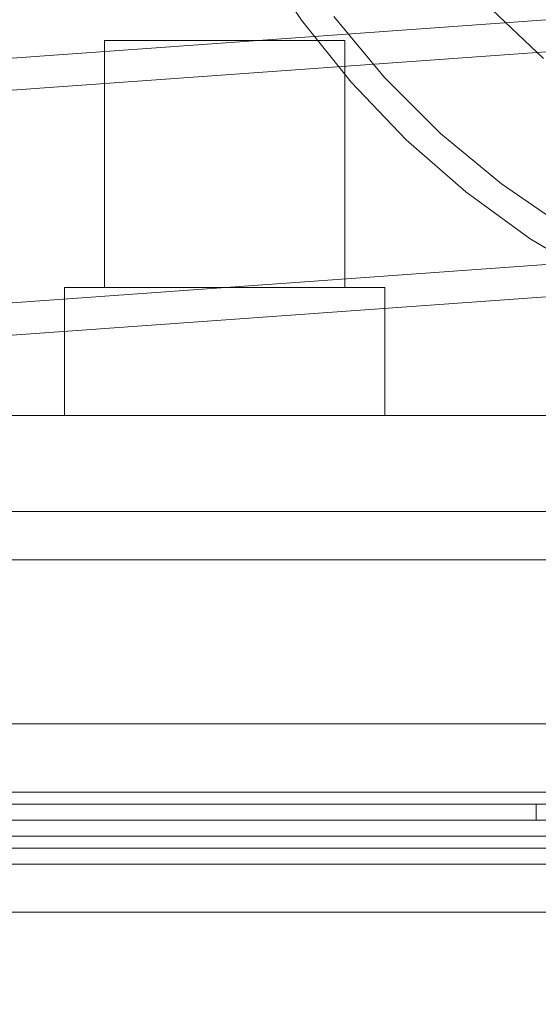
# Model space of a CAD drawing. Header units: millimetres. Extents: x -2233 to 65662, y -50530 to 6847.
# Tile 634 of 656: x 25971 to 26100, y 1241 to 1487. Entities that reach past the tile are written whole.
import ezdxf

# ---------------------------------------------------------------- set-up
doc = ezdxf.new("R2010")
doc.units = ezdxf.units.MM
for name, color, linetype, lineweight in [('COTAS_P', 1, 'Continuous', 0), ('lateral_briquetadora', 7, 'Continuous', 0), ('lateral_C05', 7, 'Continuous', 0)]:
    doc.layers.add(name, color=color, linetype=linetype, lineweight=lineweight)
doc.dimstyles.new('R19_100', dxfattribs={"dimtxt": 250, "dimasz": 150, "dimexe": 150, "dimexo": 80, "dimgap": 100, "dimtad": 1, "dimtih": 1, "dimtoh": 1, "dimdsep": 46, "dimcen": 0.09, "dimadec": 0, "dimazin": 0, "dimtfac": 1, "dimtdec": 4, "dimtofl": 0, "dimtmove": 0, "dimatfit": 3, "dimfxl": 1, "dimtolj": 1, "dimtzin": 0, "dimarcsym": 0})

# ---------------------------------------------------------------- blocks, each defined once
blk = doc.blocks.new('DIM_R32_7')
at = {"layer": 'COTAS_P'}
for p, q in [((24250.07, 2141), (24400.07, 2186)), ((26750.07, 2141), (26600.07, 2186)), ((24250.07, 1241), (24250.07, 2141)), ((24250.07, 2141), (26750.07, 2141)), ((24250.07, 2141), (24400.07, 2096)), ((26750.07, 2141), (26600.07, 2096)), ((26750.07, 1241), (26750.07, 2141))]:
    blk.add_line(p, q, dxfattribs=at)
blk.add_text('2500 P', height=250, dxfattribs=at).set_placement((25500.07, 2241))

msp = doc.modelspace()

# ---------------------------------------------------------------- linework, layer by layer
at = {"layer": 'lateral_briquetadora'}
for p, q in [((26041.275, 1486.699), (26030.35, 1503.249)), ((24471.62, 1369.773), (26228.731, 1495.911)), ((26101.596, 1477.124), (26087.21, 1490.751)), ((24472.193, 1361.793), (26229.304, 1487.931)), ((26061.92, 1472.429), (26049.292, 1487.636)), ((26053.639, 1471.196), (26041.275, 1486.699)), ((25992.067, 1420), (25992.067, 1481.6)), ((25992.067, 1481.6), (26052.067, 1481.6)), ((26052.067, 1481.6), (26052.067, 1420)), ((26067.343, 1456.862), (26053.639, 1471.196)), ((26075.897, 1458.452), (26061.92, 1472.429)), ((26091.104, 1445.824), (26075.897, 1458.452)), ((26082.276, 1443.815), (26067.343, 1456.862)), ((26107.411, 1434.654), (26091.104, 1445.824)), ((26098.319, 1432.159), (26082.276, 1443.815)), ((24475.988, 1308.929), (26233.099, 1435.067)), ((26115.343, 1421.988), (26098.319, 1432.159)), ((24476.561, 1300.95), (26233.672, 1427.088)), ((25982.067, 1420), (26062.067, 1420)), ((25982.067, 1388), (25982.067, 1420)), ((26052.067, 1420), (25992.067, 1420)), ((26062.067, 1420), (26062.067, 1388)), ((26535.067, 1388), (25905.067, 1388)), ((26062.067, 1388), (25982.067, 1388)), ((26525.067, 1364), (25905.067, 1364)), ((26525.067, 1352), (25905.067, 1352)), ((26525.067, 1276), (25905.067, 1276)), ((26535.067, 1264), (25905.067, 1264)), ((25950.067, 1264), (26520.067, 1264))]:
    msp.add_line(p, q, dxfattribs=at)
at = {"layer": 'lateral_C05'}
for p, q in [((24310.067, 1311), (26690.067, 1311)), ((24250.067, 1294), (26750.067, 1294)), ((24310.067, 1294), (26690.067, 1294)), ((26067.071, 1294), (26067.081, 1294)), ((26067.081, 1294), (26067.098, 1294)), ((26067.098, 1294), (26067.122, 1294)), ((26067.122, 1294), (26067.153, 1294)), ((26067.153, 1294), (26067.19, 1294)), ((26067.19, 1294), (26067.233, 1294)), ((26067.233, 1294), (26067.283, 1294)), ((26067.283, 1294), (26067.34, 1294)), ((26067.34, 1294), (26067.402, 1294)), ((26067.402, 1294), (26067.471, 1294)), ((26067.471, 1294), (26067.545, 1294)), ((26067.545, 1294), (26067.625, 1294)), ((26067.625, 1294), (26067.711, 1294)), ((26067.711, 1294), (26067.802, 1294)), ((26067.802, 1294), (26067.897, 1294)), ((26067.897, 1294), (26067.998, 1294)), ((26067.998, 1294), (26068.103, 1294)), ((26068.103, 1294), (26068.212, 1294)), ((26068.212, 1294), (26068.325, 1294)), ((26068.325, 1294), (26068.442, 1294)), ((26068.442, 1294), (26068.563, 1294)), ((26068.563, 1294), (26068.686, 1294)), ((26068.686, 1294), (26068.813, 1294)), ((26068.813, 1294), (26068.942, 1294)), ((26068.942, 1294), (26069.073, 1294)), ((26069.073, 1294), (26069.206, 1294)), ((26069.206, 1294), (26069.34, 1294)), ((26069.34, 1294), (26069.476, 1294)), ((26069.476, 1294), (26069.612, 1294)), ((26069.612, 1294), (26069.749, 1294)), ((26069.749, 1294), (26069.886, 1294)), ((26069.886, 1294), (26070.023, 1294)), ((26070.023, 1294), (26070.159, 1294)), ((26070.159, 1294), (26070.295, 1294)), ((26070.295, 1294), (26070.429, 1294)), ((26070.429, 1294), (26070.562, 1294)), ((26070.562, 1294), (26070.693, 1294)), ((26070.693, 1294), (26070.822, 1294)), ((26070.822, 1294), (26070.949, 1294)), ((26070.949, 1294), (26071.072, 1294)), ((26071.072, 1294), (26071.192, 1294)), ((26071.192, 1294), (26071.309, 1294)), ((26071.309, 1294), (26071.423, 1294)), ((26071.423, 1294), (26071.532, 1294)), ((26071.532, 1294), (26071.637, 1294)), ((26071.637, 1294), (26071.738, 1294)), ((26071.738, 1294), (26071.833, 1294)), ((26071.833, 1294), (26071.924, 1294)), ((26071.924, 1294), (26072.01, 1294)), ((26072.01, 1294), (26072.09, 1294)), ((26072.09, 1294), (26072.164, 1294)), ((26072.164, 1294), (26072.233, 1294)), ((26072.233, 1294), (26072.295, 1294)), ((26072.295, 1294), (26072.352, 1294)), ((26072.352, 1294), (26072.402, 1294)), ((26072.402, 1294), (26072.445, 1294)), ((26072.445, 1294), (26072.482, 1294)), ((26072.482, 1294), (26072.513, 1294)), ((26072.513, 1294), (26072.537, 1294)), ((26072.537, 1294), (26072.554, 1294)), ((26072.554, 1294), (26072.564, 1294)), ((24250.067, 1291), (26750.067, 1291)), ((24310.067, 1291), (26690.067, 1291)), ((25500.567, 1291), (26099.817, 1291)), ((26062.826, 1291), (26062.841, 1291)), ((26062.841, 1291), (26062.863, 1291)), ((26062.863, 1291), (26062.893, 1291)), ((26062.893, 1291), (26062.93, 1291)), ((26062.93, 1291), (26062.974, 1291)), ((26062.974, 1291), (26063.025, 1291)), ((26063.025, 1291), (26063.083, 1291)), ((26063.083, 1291), (26063.148, 1291)), ((26063.148, 1291), (26063.219, 1291)), ((26063.219, 1291), (26063.297, 1291)), ((26063.297, 1291), (26063.382, 1291)), ((26063.382, 1291), (26063.472, 1291)), ((26063.472, 1291), (26063.568, 1291)), ((26063.568, 1291), (26063.67, 1291)), ((26063.67, 1291), (26063.777, 1291)), ((26063.777, 1291), (26063.889, 1291)), ((26063.889, 1291), (26064.006, 1291)), ((26064.006, 1291), (26064.128, 1291)), ((26064.128, 1291), (26064.253, 1291)), ((26064.253, 1291), (26064.383, 1291)), ((26064.383, 1291), (26064.516, 1291)), ((26064.516, 1291), (26064.652, 1291)), ((26064.652, 1291), (26064.791, 1291)), ((26064.698, 1291), (26064.711, 1291)), ((26064.721, 1291), (26064.704, 1291)), ((26064.711, 1291), (26064.731, 1291)), ((26064.745, 1291), (26064.721, 1291)), ((26064.731, 1291), (26064.759, 1291)), ((26064.777, 1291), (26064.745, 1291)), ((26064.759, 1291), (26064.794, 1291)), ((26064.816, 1291), (26064.777, 1291)), ((26064.791, 1291), (26064.933, 1291)), ((26064.794, 1291), (26064.836, 1291)), ((26064.862, 1291), (26064.816, 1291)), ((26064.836, 1291), (26064.885, 1291)), ((26064.915, 1291), (26064.862, 1291)), ((26064.885, 1291), (26064.942, 1291)), ((26064.975, 1291), (26064.915, 1291)), ((26064.933, 1291), (26065.077, 1291)), ((26064.942, 1291), (26065.005, 1291)), ((26065.042, 1291), (26064.975, 1291)), ((26065.005, 1291), (26065.075, 1291)), ((26065.115, 1291), (26065.042, 1291)), ((26065.151, 1291), (26065.075, 1291)), ((26065.077, 1291), (26065.223, 1291)), ((26065.195, 1291), (26065.115, 1291)), ((26069.401, 1291), (26065.151, 1291)), ((26065.28, 1291), (26065.195, 1291)), ((26065.223, 1291), (26065.37, 1291)), ((26065.372, 1291), (26065.28, 1291)), ((26065.37, 1291), (26065.519, 1291)), ((26065.47, 1291), (26065.372, 1291)), ((26065.573, 1291), (26065.47, 1291)), ((26065.519, 1291), (26065.668, 1291)), ((26065.682, 1291), (26065.573, 1291)), ((26065.817, 1291), (26065.668, 1291)), ((26065.795, 1291), (26065.682, 1291)), ((26065.913, 1291), (26065.795, 1291)), ((26073.817, 1291), (26065.817, 1291)), ((26066.036, 1291), (26065.913, 1291)), ((26066.163, 1291), (26066.036, 1291)), ((26066.293, 1291), (26066.163, 1291)), ((26066.427, 1291), (26066.293, 1291)), ((26066.564, 1291), (26066.427, 1291)), ((26066.704, 1291), (26066.564, 1291)), ((26066.847, 1291), (26066.704, 1291)), ((26066.991, 1291), (26066.847, 1291)), ((26067.138, 1291), (26066.991, 1291)), ((26067.071, 1291), (26067.081, 1291)), ((26067.081, 1291), (26067.098, 1291)), ((26067.098, 1291), (26067.122, 1291)), ((26067.122, 1291), (26067.153, 1291)), ((26067.285, 1291), (26067.138, 1291)), ((26067.153, 1291), (26067.19, 1291)), ((26067.19, 1291), (26067.233, 1291)), ((26067.233, 1291), (26067.283, 1291)), ((26067.283, 1291), (26067.34, 1291)), ((26067.434, 1291), (26067.285, 1291)), ((26067.34, 1291), (26067.402, 1291)), ((26067.402, 1291), (26067.471, 1291)), ((26067.583, 1291), (26067.434, 1291)), ((26067.471, 1291), (26067.545, 1291)), ((26067.545, 1291), (26067.625, 1291)), ((26067.733, 1291), (26067.583, 1291)), ((26067.625, 1291), (26067.711, 1291)), ((26067.711, 1291), (26067.802, 1291)), ((26067.882, 1291), (26067.733, 1291)), ((26067.802, 1291), (26067.897, 1291)), ((26068.031, 1291), (26067.882, 1291)), ((26067.897, 1291), (26067.998, 1291)), ((26067.998, 1291), (26068.103, 1291)), ((26068.179, 1291), (26068.031, 1291)), ((26068.103, 1291), (26068.212, 1291)), ((26068.326, 1291), (26068.179, 1291)), ((26068.212, 1291), (26068.325, 1291)), ((26068.325, 1291), (26068.442, 1291)), ((26068.472, 1291), (26068.326, 1291)), ((26068.442, 1291), (26068.563, 1291)), ((26068.615, 1291), (26068.472, 1291)), ((26068.563, 1291), (26068.686, 1291)), ((26068.756, 1291), (26068.615, 1291)), ((26068.686, 1291), (26068.813, 1291)), ((26068.895, 1291), (26068.756, 1291)), ((26068.813, 1291), (26068.942, 1291)), ((26069.03, 1291), (26068.895, 1291)), ((26068.942, 1291), (26069.073, 1291)), ((26069.162, 1291), (26069.03, 1291)), ((26069.073, 1291), (26069.206, 1291)), ((26069.291, 1291), (26069.162, 1291)), ((26069.206, 1291), (26069.34, 1291)), ((26069.416, 1291), (26069.291, 1291)), ((26069.34, 1291), (26069.476, 1291)), ((26069.401, 1291), (26069.483, 1291)), ((26069.536, 1291), (26069.416, 1291)), ((26069.476, 1291), (26069.612, 1291)), ((26069.483, 1291), (26069.571, 1291)), ((26069.652, 1291), (26069.536, 1291)), ((26069.571, 1291), (26069.665, 1291)), ((26069.612, 1291), (26069.749, 1291)), ((26069.762, 1291), (26069.652, 1291)), ((26069.665, 1291), (26069.765, 1291)), ((26069.749, 1291), (26069.886, 1291)), ((26069.868, 1291), (26069.762, 1291)), ((26069.765, 1291), (26069.87, 1291)), ((26069.968, 1291), (26069.868, 1291)), ((26069.87, 1291), (26069.98, 1291)), ((26069.886, 1291), (26070.023, 1291)), ((26070.063, 1291), (26069.968, 1291)), ((26069.98, 1291), (26070.095, 1291)), ((26070.023, 1291), (26070.159, 1291)), ((26070.152, 1291), (26070.063, 1291)), ((26070.095, 1291), (26070.215, 1291)), ((26070.234, 1291), (26070.152, 1291)), ((26070.159, 1291), (26070.295, 1291)), ((26070.215, 1291), (26070.339, 1291)), ((26070.234, 1291), (26074.484, 1291)), ((26070.295, 1291), (26070.429, 1291)), ((26070.339, 1291), (26070.467, 1291)), ((26070.429, 1291), (26070.562, 1291)), ((26070.467, 1291), (26070.598, 1291)), ((26070.562, 1291), (26070.693, 1291)), ((26070.598, 1291), (26070.733, 1291)), ((26070.693, 1291), (26070.822, 1291)), ((26070.733, 1291), (26070.871, 1291)), ((26070.822, 1291), (26070.949, 1291)), ((26070.871, 1291), (26071.011, 1291)), ((26070.949, 1291), (26071.072, 1291)), ((26071.011, 1291), (26071.154, 1291)), ((26071.072, 1291), (26071.192, 1291)), ((26071.154, 1291), (26071.298, 1291)), ((26071.192, 1291), (26071.309, 1291)), ((26071.298, 1291), (26071.444, 1291)), ((26071.309, 1291), (26071.423, 1291)), ((26071.423, 1291), (26071.532, 1291)), ((26071.444, 1291), (26071.592, 1291)), ((26071.532, 1291), (26071.637, 1291)), ((26071.592, 1291), (26071.74, 1291)), ((26071.637, 1291), (26071.738, 1291)), ((26071.738, 1291), (26071.833, 1291)), ((26071.74, 1291), (26071.889, 1291)), ((26071.833, 1291), (26071.924, 1291)), ((26071.889, 1291), (26072.038, 1291)), ((26071.924, 1291), (26072.01, 1291)), ((26072.01, 1291), (26072.09, 1291)), ((26072.038, 1291), (26072.187, 1291)), ((26072.09, 1291), (26072.164, 1291)), ((26072.164, 1291), (26072.233, 1291)), ((26072.187, 1291), (26072.335, 1291)), ((26072.233, 1291), (26072.295, 1291)), ((26072.295, 1291), (26072.352, 1291)), ((26072.335, 1291), (26072.482, 1291)), ((26072.352, 1291), (26072.402, 1291)), ((26072.402, 1291), (26072.445, 1291)), ((26072.445, 1291), (26072.482, 1291)), ((26072.482, 1291), (26072.628, 1291)), ((26072.482, 1291), (26072.513, 1291)), ((26072.513, 1291), (26072.537, 1291)), ((26072.537, 1291), (26072.554, 1291)), ((26072.554, 1291), (26072.564, 1291)), ((26072.628, 1291), (26072.772, 1291)), ((26072.772, 1291), (26072.914, 1291)), ((26072.914, 1291), (26073.053, 1291)), ((26073.053, 1291), (26073.19, 1291)), ((26073.19, 1291), (26073.324, 1291)), ((26073.324, 1291), (26073.455, 1291)), ((26073.455, 1291), (26073.581, 1291)), ((26073.581, 1291), (26073.704, 1291)), ((26073.704, 1291), (26073.822, 1291)), ((26073.817, 1291), (26073.965, 1291)), ((26073.822, 1291), (26073.936, 1291)), ((26073.936, 1291), (26074.045, 1291)), ((26073.965, 1291), (26074.112, 1291)), ((26074.045, 1291), (26074.148, 1291)), ((26074.112, 1291), (26074.258, 1291)), ((26074.148, 1291), (26074.247, 1291)), ((26074.247, 1291), (26074.339, 1291)), ((26074.258, 1291), (26074.403, 1291)), ((26074.339, 1291), (26074.426, 1291)), ((26074.403, 1291), (26074.546, 1291)), ((26074.426, 1291), (26074.506, 1291)), ((26074.484, 1291), (26074.556, 1291)), ((26074.506, 1291), (26074.58, 1291)), ((26074.546, 1291), (26074.688, 1291)), ((26074.622, 1291), (26074.556, 1291)), ((26074.58, 1291), (26074.648, 1291)), ((26074.682, 1291), (26074.622, 1291)), ((26074.648, 1291), (26074.709, 1291)), ((26074.736, 1291), (26074.682, 1291)), ((26074.688, 1291), (26074.828, 1291)), ((26074.709, 1291), (26074.763, 1291)), ((26074.784, 1291), (26074.736, 1291)), ((26074.763, 1291), (26074.81, 1291)), ((26074.826, 1291), (26074.784, 1291)), ((26074.81, 1291), (26074.85, 1291)), ((26074.861, 1291), (26074.826, 1291)), ((26074.828, 1291), (26074.966, 1291)), ((26074.85, 1291), (26074.883, 1291)), ((26074.89, 1291), (26074.861, 1291)), ((26074.883, 1291), (26074.909, 1291)), ((26074.913, 1291), (26074.89, 1291)), ((26074.929, 1291), (26074.913, 1291)), ((26074.928, 1291), (26074.939, 1291)), ((26074.966, 1291), (26075.1, 1291)), ((26075.1, 1291), (26075.232, 1291)), ((26075.232, 1291), (26075.36, 1291)), ((26075.36, 1291), (26075.484, 1291)), ((26075.484, 1291), (26075.605, 1291)), ((26075.605, 1291), (26075.721, 1291)), ((26075.832, 1291), (26075.721, 1291)), ((26075.939, 1291), (26075.832, 1291)), ((26076.04, 1291), (26075.939, 1291)), ((26076.137, 1291), (26076.04, 1291)), ((26076.227, 1291), (26076.137, 1291)), ((26076.312, 1291), (26076.227, 1291)), ((26076.391, 1291), (26076.312, 1291)), ((26076.463, 1291), (26076.391, 1291)), ((26076.529, 1291), (26076.463, 1291)), ((26076.589, 1291), (26076.529, 1291)), ((26076.642, 1291), (26076.589, 1291)), ((26076.688, 1291), (26076.642, 1291)), ((26076.728, 1291), (26076.688, 1291)), ((26076.76, 1291), (26076.728, 1291)), ((26076.785, 1291), (26076.76, 1291)), ((26076.803, 1291), (26076.785, 1291)), ((26076.814, 1291), (26076.803, 1291)), ((26099.817, 1287), (26099.817, 1291)), ((24300.067, 1287), (26700.067, 1287)), ((25500.567, 1287), (26099.817, 1287)), ((26062.826, 1287), (26062.841, 1287)), ((26062.841, 1287), (26062.863, 1287)), ((26062.863, 1287), (26062.893, 1287)), ((26062.893, 1287), (26062.93, 1287)), ((26062.93, 1287), (26062.974, 1287)), ((26062.974, 1287), (26063.025, 1287)), ((26063.025, 1287), (26063.083, 1287)), ((26063.083, 1287), (26063.148, 1287)), ((26063.148, 1287), (26063.219, 1287)), ((26063.219, 1287), (26063.297, 1287)), ((26063.297, 1287), (26063.382, 1287)), ((26063.382, 1287), (26063.472, 1287)), ((26063.472, 1287), (26063.568, 1287)), ((26063.568, 1287), (26063.67, 1287)), ((26063.67, 1287), (26063.777, 1287)), ((26063.777, 1287), (26063.889, 1287)), ((26063.889, 1287), (26064.006, 1287)), ((26064.006, 1287), (26064.128, 1287)), ((26064.128, 1287), (26064.253, 1287)), ((26064.253, 1287), (26064.383, 1287)), ((26064.383, 1287), (26064.516, 1287)), ((26064.516, 1287), (26064.652, 1287)), ((26064.652, 1287), (26064.791, 1287)), ((26064.698, 1287), (26064.711, 1287)), ((26064.721, 1287), (26064.704, 1287)), ((26064.711, 1287), (26064.731, 1287)), ((26064.745, 1287), (26064.721, 1287)), ((26064.731, 1287), (26064.759, 1287)), ((26064.777, 1287), (26064.745, 1287)), ((26064.759, 1287), (26064.794, 1287)), ((26064.816, 1287), (26064.777, 1287)), ((26064.791, 1287), (26064.933, 1287)), ((26064.794, 1287), (26064.836, 1287)), ((26064.862, 1287), (26064.816, 1287)), ((26064.836, 1287), (26064.885, 1287)), ((26064.915, 1287), (26064.862, 1287)), ((26064.885, 1287), (26064.942, 1287)), ((26064.975, 1287), (26064.915, 1287)), ((26064.933, 1287), (26065.077, 1287)), ((26064.942, 1287), (26065.005, 1287)), ((26065.042, 1287), (26064.975, 1287)), ((26065.005, 1287), (26065.075, 1287)), ((26065.115, 1287), (26065.042, 1287)), ((26065.151, 1287), (26065.075, 1287)), ((26065.077, 1287), (26065.223, 1287)), ((26065.195, 1287), (26065.115, 1287)), ((26069.401, 1287), (26065.151, 1287)), ((26065.28, 1287), (26065.195, 1287)), ((26065.223, 1287), (26065.37, 1287)), ((26065.372, 1287), (26065.28, 1287)), ((26065.37, 1287), (26065.519, 1287)), ((26065.47, 1287), (26065.372, 1287)), ((26065.573, 1287), (26065.47, 1287)), ((26065.519, 1287), (26065.668, 1287)), ((26065.682, 1287), (26065.573, 1287)), ((26065.817, 1287), (26065.668, 1287)), ((26065.795, 1287), (26065.682, 1287)), ((26065.913, 1287), (26065.795, 1287)), ((26073.817, 1287), (26065.817, 1287)), ((26066.036, 1287), (26065.913, 1287)), ((26066.163, 1287), (26066.036, 1287)), ((26066.293, 1287), (26066.163, 1287)), ((26066.427, 1287), (26066.293, 1287)), ((26066.564, 1287), (26066.427, 1287)), ((26066.704, 1287), (26066.564, 1287)), ((26066.847, 1287), (26066.704, 1287)), ((26066.991, 1287), (26066.847, 1287)), ((26067.138, 1287), (26066.991, 1287)), ((26067.071, 1287), (26067.081, 1287)), ((26067.081, 1287), (26067.098, 1287)), ((26067.098, 1287), (26067.122, 1287)), ((26067.122, 1287), (26067.153, 1287)), ((26067.285, 1287), (26067.138, 1287)), ((26067.153, 1287), (26067.19, 1287)), ((26067.19, 1287), (26067.233, 1287)), ((26067.233, 1287), (26067.283, 1287)), ((26067.283, 1287), (26067.34, 1287)), ((26067.434, 1287), (26067.285, 1287)), ((26067.34, 1287), (26067.402, 1287)), ((26067.402, 1287), (26067.471, 1287)), ((26067.583, 1287), (26067.434, 1287)), ((26067.471, 1287), (26067.545, 1287)), ((26067.545, 1287), (26067.625, 1287)), ((26067.733, 1287), (26067.583, 1287)), ((26067.625, 1287), (26067.711, 1287)), ((26067.711, 1287), (26067.802, 1287)), ((26067.882, 1287), (26067.733, 1287)), ((26067.802, 1287), (26067.897, 1287)), ((26068.031, 1287), (26067.882, 1287)), ((26067.897, 1287), (26067.998, 1287)), ((26067.998, 1287), (26068.103, 1287)), ((26068.179, 1287), (26068.031, 1287)), ((26068.103, 1287), (26068.212, 1287)), ((26068.326, 1287), (26068.179, 1287)), ((26068.212, 1287), (26068.325, 1287)), ((26068.325, 1287), (26068.442, 1287)), ((26068.472, 1287), (26068.326, 1287)), ((26068.442, 1287), (26068.563, 1287)), ((26068.615, 1287), (26068.472, 1287)), ((26068.563, 1287), (26068.686, 1287)), ((26068.756, 1287), (26068.615, 1287)), ((26068.686, 1287), (26068.813, 1287)), ((26068.895, 1287), (26068.756, 1287)), ((26068.813, 1287), (26068.942, 1287)), ((26069.03, 1287), (26068.895, 1287)), ((26068.942, 1287), (26069.073, 1287)), ((26069.162, 1287), (26069.03, 1287)), ((26069.073, 1287), (26069.206, 1287)), ((26069.291, 1287), (26069.162, 1287)), ((26069.206, 1287), (26069.34, 1287)), ((26069.416, 1287), (26069.291, 1287)), ((26069.34, 1287), (26069.476, 1287)), ((26069.401, 1287), (26069.483, 1287)), ((26069.536, 1287), (26069.416, 1287)), ((26069.476, 1287), (26069.612, 1287)), ((26069.483, 1287), (26069.571, 1287)), ((26069.652, 1287), (26069.536, 1287)), ((26069.571, 1287), (26069.665, 1287)), ((26069.612, 1287), (26069.749, 1287)), ((26069.762, 1287), (26069.652, 1287)), ((26069.665, 1287), (26069.765, 1287)), ((26069.886, 1287), (26069.749, 1287)), ((26069.868, 1287), (26069.762, 1287)), ((26069.765, 1287), (26069.87, 1287)), ((26069.968, 1287), (26069.868, 1287)), ((26069.87, 1287), (26069.98, 1287)), ((26069.886, 1287), (26070.023, 1287)), ((26070.063, 1287), (26069.968, 1287)), ((26069.98, 1287), (26070.095, 1287)), ((26070.023, 1287), (26070.159, 1287)), ((26070.152, 1287), (26070.063, 1287)), ((26070.095, 1287), (26070.215, 1287)), ((26070.234, 1287), (26070.152, 1287)), ((26070.159, 1287), (26070.295, 1287)), ((26070.215, 1287), (26070.339, 1287)), ((26070.234, 1287), (26074.484, 1287)), ((26070.295, 1287), (26070.429, 1287)), ((26070.339, 1287), (26070.467, 1287)), ((26070.429, 1287), (26070.562, 1287)), ((26070.467, 1287), (26070.598, 1287)), ((26070.562, 1287), (26070.693, 1287)), ((26070.598, 1287), (26070.733, 1287)), ((26070.693, 1287), (26070.822, 1287)), ((26070.733, 1287), (26070.871, 1287)), ((26070.822, 1287), (26070.949, 1287)), ((26070.871, 1287), (26071.011, 1287)), ((26070.949, 1287), (26071.072, 1287)), ((26071.011, 1287), (26071.154, 1287)), ((26071.072, 1287), (26071.192, 1287)), ((26071.154, 1287), (26071.298, 1287)), ((26071.192, 1287), (26071.309, 1287)), ((26071.298, 1287), (26071.444, 1287)), ((26071.309, 1287), (26071.423, 1287)), ((26071.423, 1287), (26071.532, 1287)), ((26071.444, 1287), (26071.592, 1287)), ((26071.532, 1287), (26071.637, 1287)), ((26071.592, 1287), (26071.74, 1287)), ((26071.637, 1287), (26071.738, 1287)), ((26071.738, 1287), (26071.833, 1287)), ((26071.74, 1287), (26071.889, 1287)), ((26071.833, 1287), (26071.924, 1287)), ((26071.889, 1287), (26072.038, 1287)), ((26071.924, 1287), (26072.01, 1287)), ((26072.01, 1287), (26072.09, 1287)), ((26072.038, 1287), (26072.187, 1287)), ((26072.09, 1287), (26072.164, 1287)), ((26072.164, 1287), (26072.233, 1287)), ((26072.187, 1287), (26072.335, 1287)), ((26072.233, 1287), (26072.295, 1287)), ((26072.295, 1287), (26072.352, 1287)), ((26072.335, 1287), (26072.482, 1287)), ((26072.352, 1287), (26072.402, 1287)), ((26072.402, 1287), (26072.445, 1287)), ((26072.445, 1287), (26072.482, 1287)), ((26072.482, 1287), (26072.513, 1287)), ((26072.482, 1287), (26072.628, 1287)), ((26072.513, 1287), (26072.537, 1287)), ((26072.537, 1287), (26072.554, 1287)), ((26072.554, 1287), (26072.564, 1287)), ((26072.628, 1287), (26072.772, 1287)), ((26072.772, 1287), (26072.914, 1287)), ((26072.914, 1287), (26073.053, 1287)), ((26073.053, 1287), (26073.19, 1287)), ((26073.19, 1287), (26073.324, 1287)), ((26073.324, 1287), (26073.455, 1287)), ((26073.455, 1287), (26073.581, 1287)), ((26073.581, 1287), (26073.704, 1287)), ((26073.704, 1287), (26073.822, 1287)), ((26073.817, 1287), (26073.965, 1287)), ((26073.822, 1287), (26073.936, 1287)), ((26073.936, 1287), (26074.045, 1287)), ((26073.965, 1287), (26074.112, 1287)), ((26074.045, 1287), (26074.148, 1287)), ((26074.112, 1287), (26074.258, 1287)), ((26074.148, 1287), (26074.247, 1287)), ((26074.247, 1287), (26074.339, 1287)), ((26074.258, 1287), (26074.403, 1287)), ((26074.339, 1287), (26074.426, 1287)), ((26074.403, 1287), (26074.546, 1287)), ((26074.426, 1287), (26074.506, 1287)), ((26074.484, 1287), (26074.556, 1287)), ((26074.506, 1287), (26074.58, 1287)), ((26074.546, 1287), (26074.688, 1287)), ((26074.622, 1287), (26074.556, 1287)), ((26074.58, 1287), (26074.648, 1287)), ((26074.682, 1287), (26074.622, 1287)), ((26074.648, 1287), (26074.709, 1287)), ((26074.736, 1287), (26074.682, 1287)), ((26074.688, 1287), (26074.828, 1287)), ((26074.709, 1287), (26074.763, 1287)), ((26074.784, 1287), (26074.736, 1287)), ((26074.763, 1287), (26074.81, 1287)), ((26074.826, 1287), (26074.784, 1287)), ((26074.81, 1287), (26074.85, 1287)), ((26074.861, 1287), (26074.826, 1287)), ((26074.828, 1287), (26074.966, 1287)), ((26074.85, 1287), (26074.883, 1287)), ((26074.89, 1287), (26074.861, 1287)), ((26074.883, 1287), (26074.909, 1287)), ((26074.913, 1287), (26074.89, 1287)), ((26074.929, 1287), (26074.913, 1287)), ((26074.928, 1287), (26074.939, 1287)), ((26074.966, 1287), (26075.1, 1287)), ((26075.1, 1287), (26075.232, 1287)), ((26075.232, 1287), (26075.36, 1287)), ((26075.36, 1287), (26075.484, 1287)), ((26075.484, 1287), (26075.605, 1287)), ((26075.605, 1287), (26075.721, 1287)), ((26075.832, 1287), (26075.721, 1287)), ((26075.939, 1287), (26075.832, 1287)), ((26076.04, 1287), (26075.939, 1287)), ((26076.137, 1287), (26076.04, 1287)), ((26076.227, 1287), (26076.137, 1287)), ((26076.312, 1287), (26076.227, 1287)), ((26076.391, 1287), (26076.312, 1287)), ((26076.463, 1287), (26076.391, 1287)), ((26076.529, 1287), (26076.463, 1287)), ((26076.589, 1287), (26076.529, 1287)), ((26076.642, 1287), (26076.589, 1287)), ((26076.688, 1287), (26076.642, 1287)), ((26076.728, 1287), (26076.688, 1287)), ((26076.76, 1287), (26076.728, 1287)), ((26076.785, 1287), (26076.76, 1287)), ((26076.803, 1287), (26076.785, 1287)), ((26076.814, 1287), (26076.803, 1287)), ((24300.067, 1283), (26700.067, 1283)), ((24310.067, 1283), (26690.067, 1283)), ((26067.071, 1283), (26067.081, 1283)), ((26067.081, 1283), (26067.098, 1283)), ((26067.098, 1283), (26067.122, 1283)), ((26067.122, 1283), (26067.153, 1283)), ((26067.153, 1283), (26067.19, 1283)), ((26067.19, 1283), (26067.233, 1283)), ((26067.233, 1283), (26067.283, 1283)), ((26067.283, 1283), (26067.34, 1283)), ((26067.34, 1283), (26067.402, 1283)), ((26067.402, 1283), (26067.471, 1283)), ((26067.471, 1283), (26067.545, 1283)), ((26067.545, 1283), (26067.625, 1283)), ((26067.625, 1283), (26067.711, 1283)), ((26067.711, 1283), (26067.802, 1283)), ((26067.802, 1283), (26067.897, 1283)), ((26067.897, 1283), (26067.998, 1283)), ((26067.998, 1283), (26068.103, 1283)), ((26068.103, 1283), (26068.212, 1283)), ((26068.212, 1283), (26068.325, 1283)), ((26068.325, 1283), (26068.442, 1283)), ((26068.442, 1283), (26068.563, 1283)), ((26068.563, 1283), (26068.686, 1283)), ((26068.686, 1283), (26068.813, 1283)), ((26068.813, 1283), (26068.942, 1283)), ((26068.942, 1283), (26069.073, 1283)), ((26069.073, 1283), (26069.206, 1283)), ((26069.206, 1283), (26069.34, 1283)), ((26069.34, 1283), (26069.476, 1283)), ((26069.476, 1283), (26069.612, 1283)), ((26069.612, 1283), (26069.749, 1283)), ((26069.886, 1283), (26069.749, 1283)), ((26069.886, 1283), (26070.023, 1283)), ((26070.023, 1283), (26070.159, 1283)), ((26070.159, 1283), (26070.295, 1283)), ((26070.295, 1283), (26070.429, 1283)), ((26070.429, 1283), (26070.562, 1283)), ((26070.562, 1283), (26070.693, 1283)), ((26070.693, 1283), (26070.822, 1283)), ((26070.822, 1283), (26070.949, 1283)), ((26070.949, 1283), (26071.072, 1283)), ((26071.072, 1283), (26071.192, 1283)), ((26071.192, 1283), (26071.309, 1283)), ((26071.309, 1283), (26071.423, 1283)), ((26071.423, 1283), (26071.532, 1283)), ((26071.532, 1283), (26071.637, 1283)), ((26071.637, 1283), (26071.738, 1283)), ((26071.738, 1283), (26071.833, 1283)), ((26071.833, 1283), (26071.924, 1283)), ((26071.924, 1283), (26072.01, 1283)), ((26072.01, 1283), (26072.09, 1283)), ((26072.09, 1283), (26072.164, 1283)), ((26072.164, 1283), (26072.233, 1283)), ((26072.233, 1283), (26072.295, 1283)), ((26072.295, 1283), (26072.352, 1283)), ((26072.352, 1283), (26072.402, 1283)), ((26072.402, 1283), (26072.445, 1283)), ((26072.445, 1283), (26072.482, 1283)), ((26072.482, 1283), (26072.513, 1283)), ((26072.513, 1283), (26072.537, 1283)), ((26072.537, 1283), (26072.554, 1283)), ((26072.554, 1283), (26072.564, 1283)), ((24310.067, 1280), (26690.067, 1280))]:
    msp.add_line(p, q, dxfattribs=at)

# ---------------------------------------------------------------- dimensions: what is measured, and where the dimension line sits
at = {"layer": 'COTAS_P'}
dim = msp.add_aligned_dim(p1=(24250.067, 1241), p2=(26750.067, 1241), distance=900, text='<> P', dimstyle='R19_100', dxfattribs=at)
dim.commit()
dim.dimension.update_dxf_attribs({"geometry": 'DIM_R32_7', "text_midpoint": (25500.067, 2141)})

doc.saveas('drawing.dxf')
